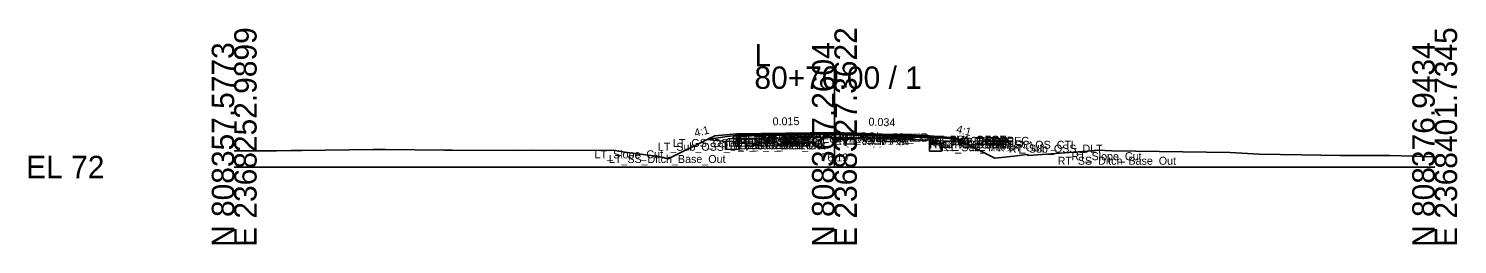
# Model space of a CAD drawing. Extents: x -26 to 8153, y -10 to 9520.
# Drawn here: x 7974.3 to 8152.8, y 1490.3 to 1517.3 of the extents above; entities that cross this region are included whole.
import ezdxf

# ---------------------------------------------------------------- set-up
doc = ezdxf.new("R2010")
doc.units = 0
for name, color, linetype in [('Exist CMT Pavement', 7, 'Continuous'), ('Exist Cross Section Cell', 7, 'Continuous'), ('Exist XS Center Line Elevation Label', 7, 'Continuous'), ('Exist XS Ground Line', 7, 'Continuous'), ('Prop CMT Pvmt Course 1', 7, 'Continuous'), ('Prop CMT Pvmt Course 1 Wedge', 7, 'Continuous'), ('Prop CMT Pvmt Course 2', 7, 'Continuous'), ('Prop CMT Pvmt Course 2 Wedge', 7, 'Continuous'), ('Prop CMT Pvmt Course 3', 7, 'Continuous'), ('Prop CMT Pvmt Course 3 Wedge', 7, 'Continuous'), ('Prop CMT Pvmt Surface', 7, 'Continuous'), ('Prop CMT Pvmt Surface Shoulder', 7, 'Continuous'), ('Prop CMT Pvmt Wedge Surface 1', 7, 'Continuous'), ('Prop CMT Pvmt Wedge Surface 2', 7, 'Continuous'), ('Prop CMT Pvmt Wedge Surface 3', 7, 'Continuous'), ('Prop CMT Shallow Undercut', 7, 'Continuous'), ('Prop CMT Shallow Undercut Boundary', 7, 'Continuous'), ('Prop CMT Shld Paved Course 1', 7, 'Continuous'), ('Prop CMT Shld Paved Course 2', 7, 'Continuous'), ('Prop CMT Shld Paved Course 3', 7, 'Continuous'), ('Prop CMT Slope Grass', 7, 'Continuous'), ('Prop CMT Subgrade Earthwork', 7, 'Continuous'), ('Prop XS Earthwork Shape', 7, 'Continuous'), ('Prop XS SE Text', 7, 'Continuous'), ('Prop XS Side Slope Text', 7, 'Continuous'), ('Prop XS Subgrade Earthwork', 7, 'Continuous'), ('Scratch_Level_2', 7, 'Continuous'), ('Scratch_Level_6', 7, 'Continuous')]:
    doc.layers.add(name, color=color, linetype=linetype)

msp = doc.modelspace()

# ---------------------------------------------------------------- linework, layer by layer
at = {"layer": 'Exist CMT Pavement'}
for p, q in [((8063.11, 1504), (8072.23, 1504.16)), ((8072.23, 1504.16), (8075, 1504.19)), ((8075, 1504.19), (8075.31, 1504.19)), ((8075.31, 1504.19), (8078.4, 1504.07)), ((8078.4, 1504.07), (8087.18, 1503.76))]:
    msp.add_line(p, q, dxfattribs=at)
at = {"layer": 'Exist Cross Section Cell'}
for p, q in [((8075, 1500), (8075, 1512.58)), ((8000, 1500), (8075, 1500)), ((8075, 1500), (8150, 1500))]:
    msp.add_line(p, q, dxfattribs=at)
at = {"layer": 'Exist XS Ground Line'}
for p, q in [((8054.24, 1501.03), (8059.11, 1503.45)), ((8059.11, 1503.45), (8061.59, 1503.83)), ((8061.59, 1503.83), (8063.11, 1504)), ((8063.11, 1504), (8072.23, 1504.16)), ((8072.23, 1504.16), (8075, 1504.19)), ((8075, 1504.19), (8075.31, 1504.19)), ((8075.31, 1504.19), (8078.4, 1504.07)), ((8078.4, 1504.07), (8087.18, 1503.76)), ((8087.18, 1503.76), (8088.73, 1503.59)), ((8088.73, 1503.59), (8090.38, 1503.49)), ((8090.38, 1503.49), (8095.02, 1501.11)), ((8000, 1502.01), (8005.29, 1502.03)), ((8005.29, 1502.03), (8007.06, 1502.07)), ((8007.06, 1502.07), (8008.43, 1502.05)), ((8008.43, 1502.05), (8017.35, 1502.18)), ((8017.35, 1502.18), (8018.92, 1502.17)), ((8018.92, 1502.17), (8026.28, 1502.09)), ((8026.28, 1502.09), (8027.23, 1502.09)), ((8027.23, 1502.09), (8035.2, 1502.07)), ((8035.2, 1502.07), (8037.32, 1502.11)), ((8037.32, 1502.11), (8040.07, 1502.08)), ((8040.07, 1502.08), (8047.4, 1502.1)), ((8047.4, 1502.1), (8048.82, 1501.86)), ((8048.82, 1501.86), (8050.11, 1501.68)), ((8050.11, 1501.68), (8053.07, 1501.31)), ((8097.79, 1501.39), (8099.04, 1501.55)), ((8099.04, 1501.55), (8099.25, 1501.42)), ((8099.25, 1501.42), (8106.58, 1502)), ((8106.58, 1502), (8107.91, 1502.11)), ((8107.91, 1502.11), (8109.64, 1502.02)), ((8109.64, 1502.02), (8124.43, 1501.8)), ((8124.43, 1501.8), (8128.08, 1501.62)), ((8128.08, 1501.62), (8133.35, 1501.53)), ((8133.35, 1501.53), (8138.17, 1501.46)), ((8053.07, 1501.31), (8054.24, 1501.03)), ((8095.02, 1501.11), (8095.09, 1501.11)), ((8095.09, 1501.11), (8097.79, 1501.39)), ((8138.17, 1501.46), (8144.42, 1501.45)), ((8144.42, 1501.45), (8150, 1501.29))]:
    msp.add_line(p, q, dxfattribs=at)
at = {"layer": 'Prop CMT Pvmt Course 1'}
for points in [[(8075, 1504.32), (8062.82, 1504.14)], [(8062.82, 1504.14), (8062.82, 1503.89)], [(8062.82, 1503.89), (8063.11, 1503.89)], [(8063.11, 1504.02), (8075, 1504.19)], [(8063.11, 1503.89), (8063.11, 1504.02)], [(8075, 1504.07), (8075, 1504.32)], [(8075, 1504.32), (8086.89, 1503.92)], [(8075, 1504.07), (8075, 1504.32)], [(8075, 1504.19), (8075, 1504.07), (8075, 1504.07)], [(8086.89, 1503.79), (8075, 1504.19)], [(8075, 1504.19), (8075, 1504.07), (8075, 1504.07)], [(8086.89, 1503.92), (8086.89, 1503.67), (8086.89, 1503.67), (8086.89, 1503.79)]]:
    msp.add_lwpolyline(points, dxfattribs=at)
at = {"layer": 'Prop CMT Pvmt Course 1 Wedge'}
for points in [[(8075, 1504.19), (8063.11, 1504.02)], [(8075, 1504.19), (8086.89, 1503.79)]]:
    msp.add_lwpolyline(points, dxfattribs=at)
at = {"layer": 'Prop CMT Pvmt Course 2'}
for points in [[(8063.11, 1503.89), (8062.82, 1503.89)], [(8062.82, 1503.89), (8062.82, 1503.56)], [(8062.82, 1503.56), (8063.11, 1503.56)], [(8063.11, 1503.56), (8063.11, 1503.89)], [(8086.89, 1503.34), (8086.89, 1503.34), (8086.89, 1503.67), (8086.89, 1503.67)], [(8086.89, 1503.67), (8086.89, 1503.34)]]:
    msp.add_lwpolyline(points, dxfattribs=at)
at = {"layer": 'Prop CMT Pvmt Course 2 Wedge'}
for points in [[(8075, 1504.07), (8063.11, 1503.89)], [(8075, 1504.07), (8086.89, 1503.67)]]:
    msp.add_lwpolyline(points, dxfattribs=at)
at = {"layer": 'Prop CMT Pvmt Course 3'}
for points in [[(8063.11, 1503.56), (8062.82, 1503.56)], [(8062.82, 1503.56), (8062.82, 1503.22)], [(8063.11, 1503.23), (8063.11, 1503.56)], [(8086.89, 1503.34), (8086.89, 1503.34), (8086.89, 1503), (8086.89, 1503)], [(8086.89, 1503), (8086.89, 1503.34)], [(8062.82, 1503.22), (8063.11, 1503.23)]]:
    msp.add_lwpolyline(points, dxfattribs=at)
at = {"layer": 'Prop CMT Pvmt Course 3 Wedge'}
for points in [[(8075, 1503.74), (8063.11, 1503.56)], [(8075, 1503.74), (8086.89, 1503.34)]]:
    msp.add_lwpolyline(points, dxfattribs=at)
at = {"layer": 'Prop CMT Pvmt Surface'}
for points in [[(8075, 1504.32), (8062.82, 1504.14)], [(8075, 1504.32), (8086.89, 1503.92)]]:
    msp.add_lwpolyline(points, dxfattribs=at)
at = {"layer": 'Prop CMT Pvmt Surface Shoulder'}
for points in [[(8062.82, 1504.14), (8062.82, 1504.14)], [(8086.89, 1503.92), (8086.89, 1503.92)]]:
    msp.add_lwpolyline(points, dxfattribs=at)
at = {"layer": 'Prop CMT Pvmt Wedge Surface 1'}
for points in [[(8062.82, 1503.89), (8062.82, 1504.14)], [(8063.11, 1503.89), (8062.82, 1503.89)], [(8075, 1504.19), (8063.11, 1504.02)], [(8063.11, 1504.02), (8063.11, 1503.89)], [(8075, 1504.19), (8086.89, 1503.79)], [(8086.89, 1503.67), (8086.89, 1503.92)], [(8086.89, 1503.79), (8086.89, 1503.67), (8086.89, 1503.67)]]:
    msp.add_lwpolyline(points, dxfattribs=at)
at = {"layer": 'Prop CMT Pvmt Wedge Surface 2'}
for points in [[(8062.82, 1503.89), (8062.82, 1504.14)], [(8075, 1504.07), (8062.82, 1503.89)], [(8075, 1504.07), (8086.89, 1503.67)], [(8086.89, 1503.67), (8086.89, 1503.92)]]:
    msp.add_lwpolyline(points, dxfattribs=at)
at = {"layer": 'Prop CMT Pvmt Wedge Surface 3'}
for points in [[(8062.82, 1503.56), (8062.82, 1504.14)], [(8075, 1503.74), (8062.82, 1503.56)], [(8075, 1503.74), (8086.89, 1503.34)], [(8086.89, 1503.34), (8086.89, 1503.92)]]:
    msp.add_lwpolyline(points, dxfattribs=at)
at = {"layer": 'Prop CMT Shallow Undercut'}
for p, q in [((8063.11, 1503.23), (8061.39, 1503.2)), ((8061.39, 1503.2), (8061.39, 1502.2)), ((8061.39, 1502.2), (8063.11, 1502.23)), ((8063.11, 1502.23), (8063.11, 1503.23)), ((8088.32, 1502.97), (8086.89, 1503)), ((8086.89, 1503), (8086.89, 1502)), ((8086.89, 1502), (8088.32, 1501.97)), ((8088.32, 1501.97), (8088.32, 1502.97))]:
    msp.add_line(p, q, dxfattribs=at)
at = {"layer": 'Prop CMT Shallow Undercut Boundary'}
for p, q in [((8061.39, 1503.2), (8061.39, 1502.2)), ((8061.39, 1502.2), (8063.11, 1502.23)), ((8063.11, 1503.23), (8063.11, 1502.23)), ((8086.89, 1503), (8086.89, 1502)), ((8088.32, 1501.97), (8086.89, 1502)), ((8088.32, 1502.97), (8088.32, 1501.97))]:
    msp.add_line(p, q, dxfattribs=at)
at = {"layer": 'Prop CMT Shld Paved Course 1'}
for points in [[(8062.82, 1504.14), (8062.56, 1503.88)], [(8062.56, 1503.88), (8062.82, 1503.89)], [(8062.82, 1504.14), (8062.82, 1504.14)], [(8062.82, 1503.89), (8062.82, 1504.14)], [(8086.89, 1503.92), (8086.89, 1503.92)], [(8086.89, 1503.92), (8087.15, 1503.66)], [(8086.89, 1503.67), (8086.89, 1503.92)], [(8087.15, 1503.66), (8086.89, 1503.67)]]:
    msp.add_lwpolyline(points, dxfattribs=at)
at = {"layer": 'Prop CMT Shld Paved Course 2'}
for points in [[(8062.82, 1503.89), (8062.56, 1503.88), (8062.23, 1503.55)], [(8062.23, 1503.55), (8062.82, 1503.56)], [(8062.82, 1503.56), (8062.82, 1503.89)], [(8086.89, 1503.67), (8087.15, 1503.66), (8087.48, 1503.32)], [(8086.89, 1503.34), (8086.89, 1503.67)], [(8087.48, 1503.32), (8086.89, 1503.34)]]:
    msp.add_lwpolyline(points, dxfattribs=at)
at = {"layer": 'Prop CMT Shld Paved Course 3'}
for points in [[(8062.82, 1503.56), (8062.23, 1503.55), (8061.73, 1503.54), (8061.39, 1503.2)], [(8062.82, 1503.22), (8062.82, 1503.56)], [(8086.89, 1503.34), (8087.48, 1503.32), (8087.98, 1503.31), (8088.32, 1502.97)], [(8086.89, 1503), (8086.89, 1503.34)], [(8061.39, 1503.2), (8062.82, 1503.22)], [(8088.32, 1502.97), (8086.89, 1503)]]:
    msp.add_lwpolyline(points, dxfattribs=at)
at = {"layer": 'Prop CMT Slope Grass'}
for p, q in [((8059.11, 1503.45), (8060.04, 1503.91)), ((8090.05, 1503.66), (8090.38, 1503.49))]:
    msp.add_line(p, q, dxfattribs=at)
for points in [[(8062.82, 1504.14), (8060.04, 1503.91)], [(8086.89, 1503.92), (8090.05, 1503.66)]]:
    msp.add_lwpolyline(points, dxfattribs=at)
at = {"layer": 'Prop CMT Subgrade Earthwork'}
for p, q in [((8061.39, 1503.2), (8059.11, 1503.45)), ((8088.32, 1502.97), (8090.38, 1503.49))]:
    msp.add_line(p, q, dxfattribs=at)
for points in [[(8063.11, 1503.23), (8063.12, 1504)], [(8086.89, 1503), (8086.89, 1503.77)], [(8062.82, 1503.22), (8061.39, 1503.2)], [(8063.11, 1503.23), (8062.82, 1503.22)], [(8086.89, 1503), (8086.89, 1503)], [(8086.89, 1503), (8088.32, 1502.97)]]:
    msp.add_lwpolyline(points, dxfattribs=at)
at = {"layer": 'Prop XS Earthwork Shape'}
for points in [[(8061.59, 1503.83), (8063.12, 1504), (8063.11, 1503.23), (8062.82, 1503.22), (8061.39, 1503.2), (8059.11, 1503.45)], [(8088.32, 1502.97), (8090.38, 1503.49), (8088.73, 1503.59), (8087.18, 1503.76), (8086.89, 1503.77), (8086.89, 1503)], [(8063.11, 1503.23), (8062.82, 1503.22), (8061.39, 1503.2), (8061.39, 1502.2), (8063.11, 1502.23)], [(8086.89, 1503), (8088.32, 1502.97), (8088.32, 1501.97), (8086.89, 1502)]]:
    msp.add_lwpolyline(points, close=True, dxfattribs=at)
at = {"layer": 'Prop XS Subgrade Earthwork'}
for p, q in [((8061.39, 1503.2), (8063.11, 1503.23)), ((8086.89, 1503), (8088.32, 1502.97))]:
    msp.add_line(p, q, dxfattribs=at)
at = {"layer": 'Scratch_Level_6'}
for p, q in [((8063.11, 1503.23), (8061.39, 1503.2)), ((8061.39, 1503.2), (8061.39, 1502.2)), ((8061.39, 1502.2), (8063.11, 1502.23)), ((8063.11, 1502.23), (8063.11, 1503.23)), ((8088.32, 1502.97), (8086.89, 1503)), ((8086.89, 1503), (8086.89, 1502)), ((8086.89, 1502), (8088.32, 1501.97)), ((8088.32, 1501.97), (8088.32, 1502.97))]:
    msp.add_line(p, q, dxfattribs=at)

# ---------------------------------------------------------------- texts
at = {"layer": 'Exist Cross Section Cell'}
for s, p in [('E 2368252.9899', (8002.8, 1490)), ('E 2368327.3622', (8077.8, 1490)), ('E 2368401.7345', (8152.8, 1490)), ('N 808357.5773', (8000, 1490)), ('N 808367.2604', (8075, 1490)), ('N 808376.9434', (8150, 1490))]:
    msp.add_text(s, height=2.8, rotation=90, dxfattribs=at).set_placement(p)
for s, p in [('L', (8065, 1512.58)), ('80+70.00 / 1', (8065, 1509.78)), ('EL 72', (7974, 1498.6))]:
    msp.add_text(s, height=2.8, dxfattribs=at).set_placement(p)
at = {"layer": 'Exist XS Center Line Elevation Label'}
msp.add_text('76.19', height=1, dxfattribs=at).set_placement((8073.38, 1500.69))
at = {"layer": 'Prop XS SE Text'}
for s, rotation, p in [('0.015', 0.8594, (8067.28, 1505.2)), ('0.034', 358.0527, (8079.24, 1505.18))]:
    msp.add_text(s, height=1, rotation=rotation, dxfattribs=at).set_placement(p)
at = {"layer": 'Prop XS Side Slope Text'}
for rotation, p in [(14.0362, (8057.62, 1503.75)), (345.9638, (8090.16, 1504.31))]:
    msp.add_text('4:1', height=1, rotation=rotation, dxfattribs=at).set_placement(p)
at = {"layer": 'Scratch_Level_2'}
for s, p in [('LT_GS_OS_CTL', (8054.82, 1502.5)), ('LT_Sub_Trench_Out', (8061.39, 1502.2)), ('LT_PS3_Shelf_Out', (8061.73, 1502.54)), ('LT_PS3_OEOP', (8062.23, 1502.55)), ('LT_PS2_OEOP', (8062.56, 1502.88)), ('LT_PV1_OEOT', (8062.82, 1503.14)), ('LT_PS1_OEOP', (8062.82, 1503.14)), ('LT_PV2_OEOT', (8062.82, 1502.89)), ('LT_PV3_OEOT', (8062.82, 1502.56)), ('LT_Sub_OEOT', (8062.82, 1502.22)), ('LT_PV1_OEEOP', (8063.11, 1503.02)), ('LT_PV2_OEEOP', (8063.11, 1502.89)), ('LT_PV3_OEEOP', (8063.11, 1502.56)), ('LT_Sub_OEEOP', (8063.11, 1502.23)), ('LT_Sub Tie Out', (8063.12, 1503)), ('LT_PV_OEEOP_EG', (8063.12, 1503)), ('PV1_PGL', (8075, 1503.32)), ('RT_PV1_IEEOP', (8075, 1503.19)), ('LT_PV1_IEEOP', (8075, 1503.19)), ('RT_PV_IEEOP_EG', (8075, 1503.19)), ('LT_PV_IEEOP_EG', (8075, 1503.19)), ('RT_PV2_IEEOP', (8075, 1503.07)), ('LT_PV2_IEEOP', (8075, 1503.07)), ('PV2_PGL', (8075, 1503.07)), ('RT_PV3_IEEOP', (8075, 1502.74)), ('LT_PV3_IEEOP', (8075, 1502.74)), ('RT_PV1_OEOT', (8086.89, 1502.92)), ('RT_PS1_OEOP', (8086.89, 1502.92)), ('RT_Sub Tie Out', (8086.89, 1502.77)), ('RT_PV1_OEEOP', (8086.89, 1502.79)), ('RT_PV_OEEOP_EG', (8086.89, 1502.77)), ('RT_PV2_OEOT', (8086.89, 1502.67)), ('RT_PV2_OEEOP', (8086.89, 1502.67)), ('RT_PV3_OEOT', (8086.89, 1502.34)), ('RT_PV3_OEEOP', (8086.89, 1502.34)), ('RT_PS2_OEOP', (8087.15, 1502.66)), ('RT_PS3_OEOP', (8087.48, 1502.32)), ('RT_PS3_Shelf_Out', (8087.98, 1502.31)), ('RT_GS_OS_CTL', (8094.89, 1502.28)), ('LT_Slope_Cut', (8045.03, 1501.09)), ('LT_SS_Ditch_Base_Out', (8046.82, 1500.5)), ('LT_Sub_OSS_DLT', (8052.94, 1502.03)), ('RT_Sub_OEOT', (8086.89, 1502)), ('RT_Sub_OEEOP', (8086.89, 1502)), ('RT_Sub_Trench_Out', (8088.32, 1501.97)), ('RT_Sub_OSS_DLT', (8096.77, 1501.8)), ('RT_Slope_Cut', (8104.6, 1500.85)), ('RT_SS_Ditch_Base_Out', (8102.89, 1500.28))]:
    msp.add_text(s, height=1, dxfattribs=at).set_placement(p)

doc.saveas('drawing.dxf')
